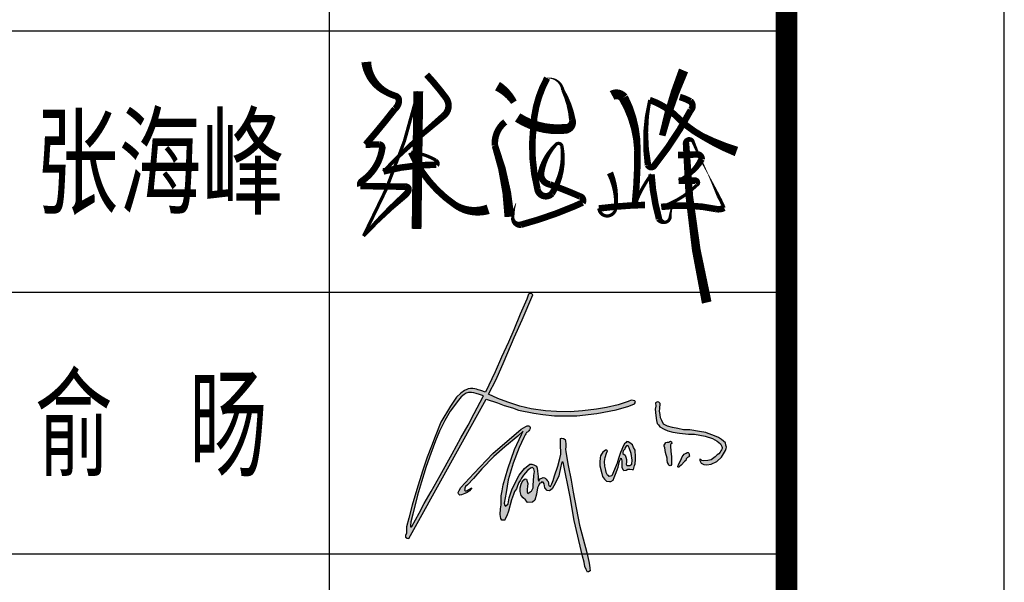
# Model space of a CAD drawing. Extents: x 1779708 to 7299578, y -1121471 to 88434.
# Tile 772 of 1056: x 6298184 to 6300444, y -962916 to -961625. Entities that reach past the tile are written whole.
import ezdxf

# ---------------------------------------------------------------- set-up
doc = ezdxf.new("R2010")
doc.units = 0
doc.header["$LTSCALE"] = 1000
doc.header["$MEASUREMENT"] = 0
for name, color, linetype in [('PUB_TEXT', 7, 'CONTINUOUS'), ('PUB_TITLE', 4, 'CONTINUOUS'), ('WINDOW', 2, 'CONTINUOUS'), ('可见线', 6, 'CONTINUOUS'), ('电子签', 2, 'CONTINUOUS'), ('通-图框－文字', 4, 'CONTINUOUS')]:
    doc.layers.add(name, color=color, linetype=linetype)
doc.styles.add('-宋体', font='simhei.ttf', dxfattribs={"width": 0.7})
doc.styles.add('仿宋', font='txt', dxfattribs={"width": 0.7})

# ---------------------------------------------------------------- blocks, each defined once
blk = doc.blocks.new('A$C2DEF362E')
at = {"layer": 'PUB_TEXT'}
h = blk.add_hatch(color=256, dxfattribs=at)
h.dxf.hatch_style = 1
h.paths.add_polyline_path([(32593, 42092), (34565, 41342), (36866, 40638), (38650, 40028), (42928, 39185), (45558, 38763), (48891, 38435), (55190, 38435), (60871, 39091), (66370, 40126), (69985, 41158), (71629, 41768), (71905, 42256), (71702, 42623), (71188, 42751), (70655, 42843), (69754, 42494), (66925, 41537), (63588, 40800), (60744, 40266), (56780, 39805), (53272, 39547), (49382, 39602), (46318, 39787), (42185, 40415), (38996, 41170), (35600, 42297), (32724, 43291), (30088, 44544), (32222, 48729), (34582, 53924), (37415, 60628), (39633, 65720), (42653, 72804), (42334, 73188), (41802, 73188), (41448, 72952), (40976, 71566), (39116, 67318), (37253, 62794), (35747, 59284), (33767, 55027), (31966, 50868), (29187, 45103), (27944, 45602), (27147, 45779), (26667, 45971), (26228, 46110), (25661, 46202), (24980, 46191), (24286, 46064), (23893, 45844), (23211, 45613), (22241, 44872), (21028, 43690), (19283, 41178), (16550, 36576), (14890, 32519), (13851, 29782), (12635, 26613), (11300, 22693), (9669, 17443), (8424, 12995), (7386, 9284), (6764, 6885), (6734, 5109), (6497, 4398), (6497, 3894), (6912, 3687), (7456, 3530), (29463, 43175)])
h.paths.add_polyline_path([(28653, 44045), (28534, 43853), (25969, 39056), (24328, 35741), (22210, 32136), (19763, 27564), (16353, 21497), (13798, 16947), (11782, 13532), (10347, 10757), (8274, 6976), (8234, 6835), (8097, 6835), (7918, 6851), (7859, 7179), (7967, 8323), (8535, 10443), (9880, 15858), (11045, 19619), (12362, 23988), (13707, 27720), (15024, 31345), (16160, 34092), (17683, 37107), (19177, 39704), (21563, 42890), (22347, 43803), (23149, 44455), (23728, 44810), (24418, 45071), (25220, 45052), (25911, 44922), (26564, 44754), (27478, 44493)], flags=16)
h.paths.add_polyline_path([(41155, 33779), (41545, 34169), (41769, 34464), (41970, 34842), (41899, 35078), (41816, 35349), (41734, 35503), (41450, 35550), (41072, 35585), (40670, 35373), (39337, 34574), (31294, 27701), (25884, 22056), (22244, 18083), (21773, 17235), (21478, 16635), (21549, 16223), (21890, 15906), (22420, 15953), (23316, 16306), (24046, 16612), (24694, 17118), (25365, 17953), (23810, 17129), (23702, 17058), (23458, 17058), (23306, 17149), (23245, 17240), (23306, 17453), (23367, 17819), (23519, 18337), (24129, 18793), (25805, 20590), (28152, 23301), (31571, 26871), (34711, 29612), (38399, 32657), (39953, 34058), (39496, 33145), (37515, 28845), (35564, 23324), (34225, 18779), (33981, 17073), (33646, 15703), (33646, 14272), (33646, 13145), (33524, 11988), (33371, 10343), (33554, 9277), (33859, 8760), (34682, 8729), (34865, 9186), (35292, 10008), (35779, 11348), (36607, 14548), (37186, 16010), (37491, 16863), (38070, 17624), (38345, 18477), (38741, 19451), (39198, 20152), (39442, 20669), (40021, 21553), (40600, 22162), (41179, 22832), (41545, 23197), (42033, 23532), (42581, 23684), (42978, 23349), (43161, 22588), (42978, 21461), (42917, 19817), (42825, 18842), (42734, 17959), (42307, 16984), (41941, 16832), (41301, 16345), (41027, 16741), (41027, 17594), (41210, 18324), (41240, 19147), (41057, 19756), (40844, 20395), (40509, 20456), (40173, 20213), (39686, 19695), (39351, 18964), (39076, 17929), (39046, 16924), (39411, 15766), (39930, 15127), (40600, 14548), (41179, 13817), (42581, 13848), (43222, 14487), (43745, 16102), (43867, 16802), (43897, 17290), (44050, 17960), (44324, 18508), (44476, 18995), (44720, 19239), (45086, 19391), (45269, 19696), (45665, 19574), (45940, 19056), (46092, 17990), (46763, 17198), (47433, 17137), (48226, 17625), (49171, 19330), (50085, 21401), (50634, 24111), (50938, 25238), (51304, 25269), (53258, 15387), (54426, 8697), (56851, -1483), (57235, -3130), (57490, -4432), (57855, -5252), (58190, -6012), (58555, -5921), (58981, -5647), (58889, -4851), (58833, -4046), (58564, -2959), (57990, -472), (55991, 7377), (54184, 16702), (53558, 20078), (52704, 24264), (52039, 28168), (52001, 28963), (52020, 29549), (52039, 30363), (51963, 31252), (51907, 31706), (51395, 31971), (50808, 32047), (50524, 31952), (50524, 31328), (50562, 30401), (50619, 27544), (50345, 26249), (49811, 24092), (48835, 21392), (48419, 20069), (48059, 19067), (47719, 18330), (47303, 18481), (47208, 18651), (47132, 18954), (47094, 19294), (47000, 19710), (46754, 20050), (46489, 20428), (46205, 20693), (45997, 20825), (45657, 20844), (45202, 20711), (44711, 20485), (44370, 19842), (44294, 20012), (44238, 20277), (44238, 20560), (44200, 21127), (44067, 21959), (44048, 22715), (43916, 23566), (43689, 24076), (43008, 24473), (42383, 24662), (41797, 24624), (40302, 23434), (38844, 21536), (37652, 19400), (36687, 17396), (35987, 15109), (35628, 13446), (34909, 12746), (34701, 12916), (34573, 13555), (35117, 16667), (35692, 20232), (37113, 24983), (38807, 29400), (40115, 32210), (40493, 33036), (40659, 33295), (40859, 33626)])
h.paths.add_polyline_path([(63932, 21562), (63530, 22270), (63453, 22921), (63146, 24108), (63031, 25468), (63261, 26598), (63645, 27785), (63875, 28494), (63606, 28666), (63320, 28610), (62566, 28084), (62207, 27498), (61919, 27008), (61800, 26482), (61728, 25215), (61721, 24153), (62285, 22057), (62534, 21138), (63033, 20429), (63589, 19816), (64470, 19702), (64873, 19721), (65544, 20123), (65850, 20870), (66214, 21846), (66636, 23053), (66904, 23780), (67134, 24661), (67364, 25523), (67614, 26117), (67805, 26385), (67959, 25657), (68016, 24049), (67978, 23723), (68342, 23091), (68534, 22842), (69224, 22976), (69722, 23225), (70297, 23283), (70949, 23148), (71351, 23148), (71562, 24259), (71811, 24795), (71888, 25983), (71888, 26710), (71773, 28689), (71351, 29435), (71006, 30125), (70297, 30718), (69760, 31044), (69453, 31140), (69185, 30872), (68706, 30412), (68323, 29799), (67958, 28823), (67613, 27942), (67345, 27157), (67000, 26257), (66655, 24954), (66061, 23671), (65408, 22021), (65121, 21370), (64431, 21140), (64162, 21428)], flags=17)
h.paths.add_polyline_path([(69434, 24282), (69261, 24645), (69281, 25239), (69281, 26043), (69108, 26675), (68936, 27231), (68303, 27709), (68279, 27992), (68399, 28437), (68821, 28935), (68936, 29452), (69319, 29835), (69741, 29873), (70066, 29337), (70661, 27709), (70891, 25852), (70833, 24684), (70296, 24262)], flags=16)
h.paths.add_polyline_path([(80848, 26411), (80840, 25835), (80977, 25176), (81219, 24707), (81462, 24313), (81772, 24215), (81932, 24283), (82113, 24593), (82076, 25025), (82068, 26768), (81947, 28323), (81817, 29788), (81817, 30189), (81939, 30326), (82166, 30560), (82090, 30977), (81787, 31219), (81613, 31128), (81408, 30916), (80908, 30931), (80521, 30788), (79938, 29888), (80046, 29814), (80221, 29291), (80376, 28012)])
h.paths.add_polyline_path([(86255, 26179), (86627, 26566), (87022, 26741), (87196, 26938), (87105, 27203), (87090, 27590), (87045, 27803), (86862, 27954), (86589, 27992), (86247, 27825), (85708, 27514), (85130, 26723), (84720, 25798), (84151, 24804), (83868, 24039), (83943, 23964), (84016, 23734), (84199, 23806), (84478, 24086), (84867, 24426), (85837, 25436), (86149, 25709)])
h.paths.add_polyline_path([(82437, 35114), (80970, 35442), (79870, 36040), (79405, 37069), (78942, 37821), (78845, 38766), (78710, 39749), (78826, 40521), (78901, 41882), (78534, 42306), (78109, 42422), (77587, 42088), (77606, 41124), (77490, 40294), (77606, 38462), (77876, 37055), (78050, 36245), (78417, 35878), (78764, 35300), (80041, 34597), (81064, 34153), (82473, 33806), (84403, 33498), (86896, 33225), (88691, 33167), (90139, 32936), (91702, 32666), (93751, 31987), (95121, 31215), (96009, 30463), (96395, 29731), (96511, 29422), (96472, 29133), (96298, 28786), (96144, 28439), (95932, 28053), (95604, 27590), (95063, 27282), (94542, 26780), (93345, 25912), (92438, 25700), (91338, 25662), (90778, 25681), (90450, 26009), (90122, 26067), (90141, 25700), (90508, 24967), (91261, 24601), (92110, 24524), (93384, 24717), (95005, 25411), (96298, 26664), (97476, 28516), (97669, 29075), (97727, 29499), (97514, 30097), (97418, 30695), (96916, 31235), (96318, 31678), (95488, 32237), (93847, 32912), (92535, 33395), (91840, 33703), (90084, 33954), (87340, 34381), (85506, 34401), (83885, 34786)])
for points in [[(7456, 3530), (29463, 43175), (32593, 42092), (34565, 41342), (36866, 40638), (38650, 40028), (42928, 39185), (45558, 38763), (48891, 38435), (55190, 38435), (60871, 39091), (66370, 40126), (69985, 41158), (71629, 41768), (71905, 42256), (71702, 42623), (71188, 42751), (70655, 42843), (69754, 42494), (66925, 41537), (63588, 40800), (60744, 40266), (56780, 39805), (53272, 39547), (49382, 39602), (46318, 39787), (42185, 40415), (38996, 41170), (35600, 42297), (32724, 43291), (30088, 44544), (32222, 48729), (34582, 53924), (37415, 60628), (39633, 65720), (42653, 72804), (42334, 73188), (41802, 73188), (41448, 72952), (40976, 71566), (39116, 67318), (37253, 62794), (35747, 59284), (33767, 55027), (31966, 50868), (29187, 45103), (27944, 45602), (27147, 45779), (26667, 45971), (26228, 46110), (25661, 46202), (24980, 46191), (24286, 46064), (23893, 45844), (23211, 45613), (22241, 44872), (21028, 43690), (19283, 41178), (16550, 36576), (14890, 32519), (13851, 29782), (12635, 26613), (11300, 22693), (9669, 17443), (8424, 12995), (7386, 9284), (6764, 6885), (6734, 5109), (6497, 4398), (6497, 3894), (6912, 3687), (7456, 3530)], [(8274, 6976), (10347, 10757), (11782, 13532), (13798, 16947), (16353, 21497), (19763, 27564), (22210, 32136), (24328, 35741), (25969, 39056), (28534, 43853), (28653, 44045), (27478, 44493), (26564, 44754), (25911, 44922), (25220, 45052), (24418, 45071), (23728, 44810), (23149, 44455), (22347, 43803), (21563, 42890), (19177, 39704), (17683, 37107), (16160, 34092), (15024, 31345), (13707, 27720), (12362, 23988), (11045, 19619), (9880, 15858), (8535, 10443), (7967, 8323), (7859, 7179), (7918, 6851), (8097, 6835), (8234, 6835), (8274, 6976)], [(77587, 42088), (77606, 41124), (77490, 40294), (77606, 38462), (77876, 37055), (78050, 36245), (78417, 35878), (78764, 35300), (80041, 34597), (81064, 34153), (82473, 33806), (84403, 33498), (86896, 33225), (88691, 33167), (90139, 32936), (91702, 32666), (93751, 31987), (95121, 31215), (96009, 30463), (96395, 29731), (96511, 29422), (96472, 29133), (96298, 28786), (96144, 28439), (95932, 28053), (95604, 27590), (95063, 27282), (94542, 26780), (93345, 25912), (92438, 25700), (91338, 25662), (90778, 25681), (90450, 26009), (90122, 26067), (90141, 25700), (90508, 24967), (91261, 24601), (92110, 24524), (93384, 24717), (95005, 25411), (96298, 26664), (97476, 28516), (97669, 29075), (97727, 29499), (97514, 30097), (97418, 30695), (96916, 31235), (96318, 31678), (95488, 32237), (93847, 32912), (92535, 33395), (91840, 33703), (90084, 33954), (87340, 34381), (85506, 34401), (83885, 34786), (82437, 35114), (80970, 35442), (79870, 36040), (79405, 37069), (78942, 37821), (78845, 38766), (78710, 39749), (78826, 40521), (78901, 41882), (78534, 42306), (78109, 42422), (77587, 42088)], [(23810, 17129), (25365, 17953), (24694, 17118), (24046, 16612), (23316, 16306), (22420, 15953), (21890, 15906), (21549, 16223), (21478, 16635), (21773, 17235), (22244, 18083), (25884, 22056), (31294, 27701), (39337, 34574), (40670, 35373), (41072, 35585), (41450, 35550), (41734, 35503), (41816, 35349), (41899, 35078), (41970, 34842), (41769, 34464), (41545, 34169), (41155, 33779), (40859, 33626), (40659, 33295), (40493, 33036), (40115, 32210), (38807, 29400), (37113, 24983), (35692, 20232), (35117, 16667), (34573, 13555), (34701, 12916), (34909, 12746), (35628, 13446), (35987, 15109), (36687, 17396), (37652, 19400), (38844, 21536), (40302, 23434), (41797, 24624), (42383, 24662), (43008, 24473), (43689, 24076), (43916, 23566), (44048, 22715), (44067, 21959), (44200, 21127), (44238, 20560), (44238, 20277), (44294, 20012), (44370, 19842), (44711, 20485), (45202, 20711), (45657, 20844), (45997, 20825), (46205, 20693), (46489, 20428), (46754, 20050), (47000, 19710), (47094, 19294), (47132, 18954), (47208, 18651), (47303, 18481), (47719, 18330), (48059, 19067), (48419, 20069), (48835, 21392), (49811, 24092), (50345, 26249), (50619, 27544), (50562, 30401), (50524, 31328), (50524, 31952), (50808, 32047), (51395, 31971), (51907, 31706), (51963, 31252), (52039, 30363), (52020, 29549), (52001, 28963), (52039, 28168), (52704, 24264), (53558, 20078), (54184, 16702), (55991, 7377), (57990, -472), (58564, -2959), (58833, -4046), (58889, -4851), (58981, -5647), (58555, -5921), (58190, -6012), (57855, -5252), (57490, -4432), (57235, -3130), (56851, -1483), (54426, 8697), (53258, 15387), (51304, 25269), (50938, 25238), (50634, 24111), (50085, 21401), (49171, 19330), (48226, 17625), (47433, 17137), (46763, 17198), (46092, 17990), (45940, 19056), (45665, 19574), (45269, 19696), (45086, 19391), (44720, 19239), (44476, 18995), (44324, 18508), (44050, 17960), (43897, 17290), (43867, 16802), (43745, 16102), (43222, 14487), (42581, 13848), (41179, 13817), (40600, 14548), (39930, 15127), (39411, 15766), (39046, 16924), (39076, 17929), (39351, 18964), (39686, 19695), (40173, 20213), (40509, 20456), (40844, 20395), (41057, 19756), (41240, 19147), (41210, 18324), (41027, 17594), (41027, 16741), (41301, 16345), (41941, 16832), (42307, 16984), (42734, 17959), (42825, 18842), (42917, 19817), (42978, 21461), (43161, 22588), (42978, 23349), (42581, 23684), (42033, 23532), (41545, 23197), (41179, 22832), (40600, 22162), (40021, 21553), (39442, 20669), (39198, 20152), (38741, 19451), (38345, 18477), (38070, 17624), (37491, 16863), (37186, 16010), (36607, 14548), (35779, 11348), (35292, 10008), (34865, 9186), (34682, 8729), (33859, 8760), (33554, 9277), (33371, 10343), (33524, 11988), (33646, 13145), (33646, 14272), (33646, 15703), (33981, 17073), (34225, 18779), (35564, 23324), (37515, 28845), (39496, 33145), (39953, 34058), (38399, 32657), (34711, 29612), (31571, 26871), (28152, 23301), (25805, 20590), (24129, 18793), (23519, 18337), (23367, 17819), (23306, 17453), (23245, 17240), (23306, 17149), (23458, 17058), (23702, 17058), (23810, 17129)], [(63320, 28610), (62566, 28084), (62207, 27498), (61919, 27008), (61800, 26482), (61728, 25215), (61721, 24153), (62285, 22057), (62534, 21138), (63033, 20429), (63589, 19816), (64470, 19702), (64873, 19721), (65544, 20123), (65850, 20870), (66214, 21846), (66636, 23053), (66904, 23780), (67134, 24661), (67364, 25523), (67614, 26117), (67805, 26385), (67959, 25657), (68016, 24049), (67978, 23723), (68342, 23091), (68534, 22842), (69224, 22976), (69722, 23225), (70297, 23283), (70949, 23148), (71351, 23148), (71562, 24259), (71811, 24795), (71888, 25983), (71888, 26710), (71773, 28689), (71351, 29435), (71006, 30125), (70297, 30718), (69760, 31044), (69453, 31140), (69185, 30872), (68706, 30412), (68323, 29799), (67958, 28823), (67613, 27942), (67345, 27157), (67000, 26257), (66655, 24954), (66061, 23671), (65408, 22021), (65121, 21370), (64431, 21140), (64162, 21428), (63932, 21562), (63530, 22270), (63453, 22921), (63146, 24108), (63031, 25468), (63261, 26598), (63645, 27785), (63875, 28494), (63606, 28666), (63320, 28610)], [(79938, 29888), (80521, 30788), (80908, 30931), (81408, 30916), (81613, 31128), (81787, 31219), (82090, 30977), (82166, 30560), (81939, 30326), (81817, 30189), (81817, 29788), (81947, 28323), (82068, 26768), (82076, 25025), (82113, 24593), (81932, 24283), (81772, 24215), (81462, 24313), (81219, 24707), (80977, 25176), (80840, 25835), (80848, 26411), (80376, 28012), (80221, 29291), (80046, 29814), (79938, 29888)], [(68303, 27709), (68936, 27231), (69108, 26675), (69281, 26043), (69281, 25239), (69261, 24645), (69434, 24282), (70296, 24262), (70833, 24684), (70891, 25852), (70661, 27709), (70066, 29337), (69741, 29873), (69319, 29835), (68936, 29452), (68821, 28935), (68399, 28437), (68279, 27992), (68303, 27709)], [(83868, 24039), (84151, 24804), (84720, 25798), (85130, 26723), (85708, 27514), (86247, 27825), (86589, 27992), (86862, 27954), (87045, 27803), (87090, 27590), (87105, 27203), (87196, 26938), (87022, 26741), (86627, 26566), (86255, 26179), (86149, 25709), (85837, 25436), (84867, 24426), (84478, 24086), (84199, 23806), (84016, 23734), (83943, 23964), (83868, 24039)]]:
    blk.add_lwpolyline(points, dxfattribs=at)
blk = doc.blocks.new('A$C3D8761CE')
at = {"layer": 'PUB_TITLE'}
for p, q in [((76100, 24400), (83100, 24400)), ((76100, 23200), (83100, 23200)), ((76100, 22000), (83100, 22000))]:
    blk.add_line(p, q, dxfattribs=at)
blk.add_lwpolyline([(0, 0), (84100, 0), (84100, 59400), (0, 59400)], close=True, dxfattribs=at)
at = {"layer": 'PUB_TITLE', "const_width": 100}
blk.add_lwpolyline([(2500, 1000), (83100, 1000), (83100, 58400), (2500, 58400)], close=True, dxfattribs=at)
at = {"layer": 'PUB_TITLE'}
blk.add_lwpolyline([(81000, 28000), (81000, 19600)], dxfattribs=at)
at = {"layer": '电子签'}
for points in [[(81170.3, 24256.7, 45, 30, 0.246017), (81257.9, 24120.9, 30, 30, 0.052833), (81305, 24100.4, 30, 30, -0.323811), (81320.1, 24080.2, 30, 30, -0.226798), (81301.8, 24041.4, 30, 30, -0.015284), (81167.1, 23877.5, 30, 30, 0), (81230.5, 23878, 30, 30, -0.420426), (81243.7, 23861.1, 30, 30, -0.211322), (81150.7, 23710.4, 30, 30, 0.335582), (81143.1, 23687.7, 30, 30, 0.003822), (81351.9, 23684.5, 30, 30, -0.528852), (81363.6, 23667, 30, 30, -0.119655), (81348.4, 23645.7, 30, 15, 0.033989), (81157.7, 23457.9, 15, 15, 0.067368), (81409.1, 24122, 45, 45, 0), (81401.3, 23490.8, 45, 45, 0)], [(82627.1, 24217.8, 45, 30, 0.039801), (82529.3, 23918.8, 30, 30, 2.052854)], [(81447.6, 24198.4, 30, 30, -0.027777), (81536.3, 24091.5, 30, 30, -0.405077), (81525.3, 24009.2, 30, 15, 0.02541), (81248.7, 23754.3, 30, 30, -0.067135), (81491.9, 23785.4, 30, 15, 0.427654), (81490.1, 23805.8, 15, 15, 0.1106), (81376.3, 23842.5, 30, 30, 0.137464), (81575.7, 23602.5, 30, 45, 0.237029), (81729.8, 23580.9, 45, 45, 0.809118)], [(81865.4, 24002, 45, 45, 0.172227), (82087, 23950, 45, 30, 0.450369), (82116.4, 23991.6, 30, 15, 0.086705), (82072.9, 24127.5, 15, 3, 0.402521), (82000.8, 24182.4, 30, 30, 0.116805), (81937.6, 23957.4, 30, 30, 0.091359), (81956.5, 23672.8, 30, 30, 0.620885), (82022.7, 23652.6, 30, 15, 0.184605), (82068.7, 23871.1, 15, 15, 0.615478), (82040.3, 23877, 15, 30, 0.13884), (81973.5, 23752.8, 30, 30, 0.432173), (82013.1, 23694.7, 30, 30, -0.020207), (82152.8, 23639.4, 30, 30, -0.490589), (82163.4, 23611.4, 30, 30, 0), (82126.1, 23594.8, 30, 30, -0.035881), (81879.6, 23509.5, 30, 15, -0.448045), (81842.9, 23541, 15, 3, -0.065102), (81857.4, 23608.3, 3, 3, -0.780213)], [(81772.7, 24145.9, 45, 30, -0.12645), (81848.2, 24072.1, 30, 30, 0.087592)], [(82299, 24103.3, 45, 45, -0.367749), (82351.3, 24092.4, 45, 30, -0.121697), (82415.4, 23852.1, 30, 30, -0.028386), (82403.3, 23599.7, 15, 15, -0.073844), (82479.7, 23741.2, 30, 30, 0.052443), (82514.5, 23536.9, 30, 15, 0.26556), (82541.6, 23521, 15, 15, 0.350925), (82565.8, 23545.5, 15, 3, -0.017634), (82572.9, 23596.8, 0, 0, 0)], [(82609.8, 24096, 30, 30, -0.054256), (82658.3, 24076.2, 30, 30, -0.443546), (82660.8, 24036.3, 30, 30, -0.046016), (82491.9, 23780.3, 30, 30, -0.563395), (82463.7, 23784, 30, 15, -0.097129), (82471.8, 24081.9, 30, 30, -0.124783), (82607.6, 23993.9, 30, 30, 0.064384), (82712.9, 23916.4, 30, 45, 0.038688), (82870, 23845.7, 0, 0, 0)], [(81808.2, 23981.4, 30, 30, 0.254427), (81761.1, 23873.5, 30, 45, -0.068566), (81827.6, 23546.1, 45, 45, 1.446989)], [(82601.6, 23829.5, 30, 30, 0.00461), (82689, 23832.5, 30, 30, -0.448412), (82710.2, 23810.7, 30, 15, -0.172205), (82604.6, 23712.4, 30, 30, 0.013626), (82681.2, 23712.4, 30, 15, -0.751538), (82687.9, 23691.4, 15, 15, -0.118195), (82524.6, 23591.6, 30, 30, -0.085174), (82777.6, 23581.6, 30, 30, 0.163267), (82813.1, 23587.3, 15, 15, 0.026692), (82787.1, 23641.3, 15, 3, 0.006484), (82739.4, 23742.5, 3, 15, -0.021311), (82671.3, 23889.5, 15, 30, 0.842962), (82638.5, 23884.5, 30, 45, 0.050055), (82733.5, 23152.9, 45, 45, 1.205466)], [(82289.5, 23747.6, 30, 15, -0.132428), (82315.5, 23585.1, 15, 15, -0.568723), (82254.4, 23556.9, 15, 15, -0.227954), (82238.6, 23584.6, 30, 30, -0.024915), (82450.3, 23600.7, 30, 30, 0.27376)]]:
    blk.add_lwpolyline(points, format="xyseb", dxfattribs=at)
at = {"layer": 'WINDOW', "xscale": 0.01615088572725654, "yscale": 0.01615088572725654, "zscale": 0.01615088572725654}
blk.add_blockref('A$C2DEF362E', (81245.7, 22012.8), dxfattribs=at)
at = {"layer": '通-图框－文字'}
for s, style, width, p in [('张海峰', '仿宋', 0.7, (79650, 23600)), ('俞  旸', '-宋体', 0.65, (79650, 22400))]:
    blk.add_text(s, height=400, dxfattribs=dict(at, style=style, width=width)).set_placement(p)

msp = doc.modelspace()

# ---------------------------------------------------------------- block references
at = {"layer": '可见线', "xscale": 0.5, "yscale": 0.5, "zscale": 0.5}
msp.add_blockref('A$C3D8761CE', (6258394.5, -973850.2), dxfattribs=at)

doc.saveas('drawing.dxf')
